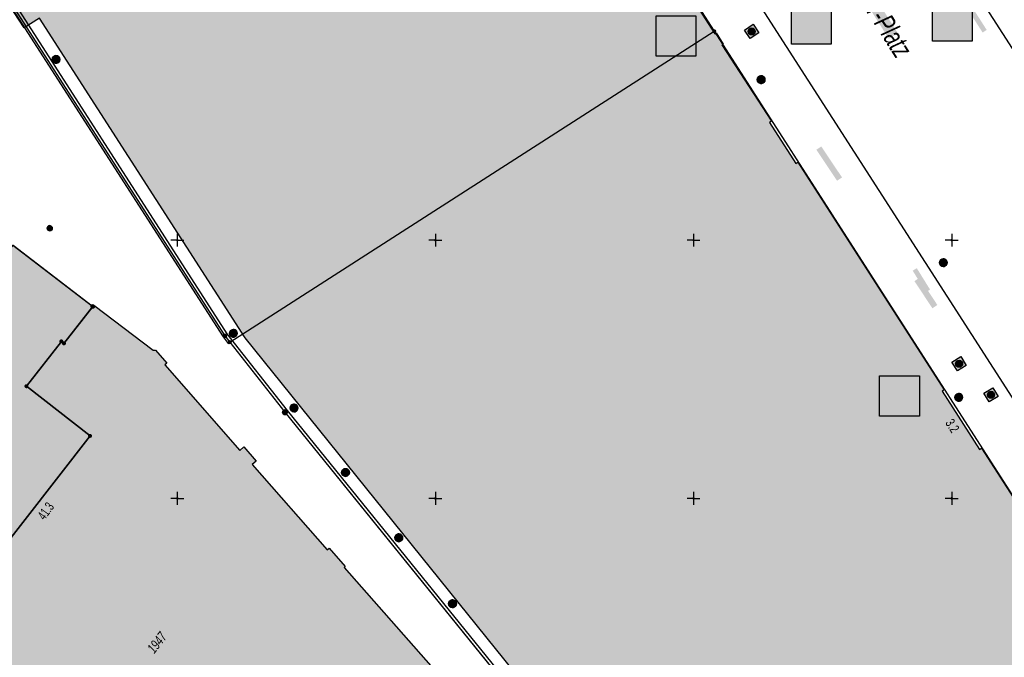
# Model space of a CAD drawing. Header units: metres. Extents: x 2695560 to 2696939, y 1260491 to 1262050.
# Tile 766 of 1005: x 2696311 to 2696406, y 1261384 to 1261446. Entities that reach past the tile are written whole.
import ezdxf

# ---------------------------------------------------------------- set-up
doc = ezdxf.new("R2010")
doc.units = ezdxf.units.M
doc.linetypes.add('AUSGEZOGEN', pattern=[0])
for name, color, linetype in [('XR$1$AV_Flächen (EO)', 7, 'AUSGEZOGEN'), ('XR$1$AV_Gebäudeflächen (BB)', 7, 'AUSGEZOGEN'), ('XR$1$AV_Grenzpunkte', 7, 'AUSGEZOGEN'), ('XR$1$AV_Haus-Nr.', 7, 'AUSGEZOGEN'), ('XR$1$AV_Koordinatennetzpunkte', 7, 'AUSGEZOGEN'), ('XR$1$AV_Linien (BB)', 7, 'AUSGEZOGEN'), ('XR$1$AV_Linien (EO)', 7, 'AUSGEZOGEN'), ('XR$1$AV_Strassennamen', 7, 'AUSGEZOGEN'), ('XR$1$AV_Versicherung-Nr.', 7, 'AUSGEZOGEN'), ('XR$1$AW_LK_Schachtdeckel', 24, 'AUSGEZOGEN'), ('XR$1$GA_LK_Siphon', 32, 'AUSGEZOGEN'), ('XR$1$Liegenschaftsgrenzen', 7, 'AUSGEZOGEN'), ('XR$1$PFAV', 255, 'AUSGEZOGEN'), ('XR$1$PFAW', 255, 'AUSGEZOGEN'), ('XR$1$PFGA', 255, 'AUSGEZOGEN')]:
    doc.layers.add(name, color=color, linetype=linetype)
doc.styles.add('ARIAL', font='arial.ttf')

# ---------------------------------------------------------------- blocks, each defined once
blk = doc.blocks.new('COMPLEXOBJECT_565')
at = {"layer": 'XR$1$AV_Linien (BB)', "color": 7, "linetype": 'AUSGEZOGEN', "transparency": 33554687}
blk.add_lwpolyline([(6351.999, 11527.163), (6397.144, 11457.111), (6439.782, 11390.915), (6424.395, 11381.022), (6381.605, 11447.462), (6336.652, 11517.274)], dxfattribs=at)
blk = doc.blocks.new('COMPLEXOBJECT_1013')
at = {"layer": 'XR$1$AV_Linien (EO)', "color": 7, "linetype": 'AUSGEZOGEN', "transparency": 33554687}
blk.add_line((6294.204, 11388.437), (6303.719, 11377.895), dxfattribs=at)
for centre, radius, start, end in [((6195.229, 11296.461), 135.262, 49.03263, 51.29015), ((6216.961, 11320.476), 102.883, 46.20736, 49.40247), ((6216.359, 11319.875), 103.733, 41.3719, 46.19706), ((6387.254, 11453.289), 112.527, 222.06755, 231.29129)]:
    blk.add_arc(centre, radius, start, end, dxfattribs=at)
blk = doc.blocks.new('BAV15')
at = {"layer": 'XR$1$PFAV', "transparency": 33554687}
blk.add_hatch(color=7, dxfattribs=at).paths.add_polyline_path([(0.5, 0), (0.49, 0.1), (0.46, 0.2), (0.41, 0.29), (0.34, 0.36), (0.26, 0.42), (0.17, 0.47), (0.08, 0.49), (-0.03, 0.5), (-0.13, 0.48), (-0.22, 0.45), (-0.31, 0.4), (-0.38, 0.33), (-0.44, 0.24), (-0.48, 0.15), (-0.5, 0.05), (-0.5, -0.05), (-0.48, -0.15), (-0.44, -0.24), (-0.38, -0.33), (-0.31, -0.4), (-0.22, -0.45), (-0.13, -0.48), (-0.03, -0.5), (0.08, -0.49), (0.17, -0.47), (0.26, -0.42), (0.34, -0.36), (0.41, -0.29), (0.46, -0.2), (0.49, -0.1)])
at = {"color": 7, "transparency": 33554687}
for start, end in [(90, 270), (270, 90)]:
    blk.add_arc((0, 0), 0.5, start, end, dxfattribs=at)
at = {"layer": 'XR$1$PFAV', "transparency": 33554687}
blk.add_circle((0, 0), 0.5, dxfattribs=at)
blk = doc.blocks.new('BWAV20')
at = {"true_color": 0x000000, "transparency": 33554687}
blk.add_hatch(color=18, dxfattribs=at).paths.add_polyline_path([(0.17, 0), (0.16, 0.03), (0.15, 0.07), (0.14, 0.1), (0.11, 0.12), (0.09, 0.14), (0.06, 0.16), (0.03, 0.16), (-0.01, 0.17), (-0.04, 0.16), (-0.07, 0.15), (-0.1, 0.13), (-0.13, 0.11), (-0.15, 0.08), (-0.16, 0.05), (-0.17, 0.02), (-0.17, -0.02), (-0.16, -0.05), (-0.15, -0.08), (-0.13, -0.11), (-0.1, -0.13), (-0.07, -0.15), (-0.04, -0.16), (-0.01, -0.17), (0.03, -0.16), (0.06, -0.16), (0.09, -0.14), (0.11, -0.12), (0.14, -0.1), (0.15, -0.07), (0.16, -0.03)])
at = {"layer": 'XR$1$PFAV', "transparency": 33554687}
blk.add_hatch(color=7, dxfattribs=at).paths.add_polyline_path([(0.5, 0), (0.49, 0.1), (0.46, 0.2), (0.41, 0.29), (0.34, 0.36), (0.26, 0.42), (0.17, 0.47), (0.08, 0.49), (-0.03, 0.5), (-0.13, 0.48), (-0.22, 0.45), (-0.31, 0.4), (-0.38, 0.33), (-0.44, 0.24), (-0.48, 0.15), (-0.5, 0.05), (-0.5, -0.05), (-0.48, -0.15), (-0.44, -0.24), (-0.38, -0.33), (-0.31, -0.4), (-0.22, -0.45), (-0.13, -0.48), (-0.03, -0.5), (0.08, -0.49), (0.17, -0.47), (0.26, -0.42), (0.34, -0.36), (0.41, -0.29), (0.46, -0.2), (0.49, -0.1)])
blk = doc.blocks.new('BAV2041')
at = {"color": 7, "transparency": 33554687}
for p, q in [((-0.05, 0), (-0.5, 0)), ((0, 0.5), (0, 0.05)), ((0.05, 0), (0.5, 0)), ((0, -0.05), (0, -0.5))]:
    blk.add_line(p, q, dxfattribs=at)
blk.add_circle((0, 0), 0.05, dxfattribs=at)
for start, end in [(90, 270), (270, 90)]:
    blk.add_arc((0, 0), 0.05, start, end, dxfattribs=at)
blk = doc.blocks.new('BAW2082')
at = {"layer": 'XR$1$PFAW', "transparency": 33554687}
blk.add_hatch(color=7, dxfattribs=at).paths.add_polyline_path([(0.51, 0), (0.5, 0.1), (0.47, 0.19), (0.42, 0.28), (0.35, 0.36), (0.27, 0.42), (0.18, 0.47), (0.08, 0.49), (-0.02, 0.5), (-0.12, 0.48), (-0.21, 0.45), (-0.3, 0.39), (-0.37, 0.32), (-0.43, 0.24), (-0.47, 0.15), (-0.49, 0.05), (-0.49, -0.05), (-0.47, -0.15), (-0.43, -0.25), (-0.37, -0.33), (-0.3, -0.4), (-0.21, -0.45), (-0.12, -0.49), (-0.02, -0.5), (0.08, -0.5), (0.18, -0.47), (0.27, -0.43), (0.35, -0.37), (0.42, -0.29), (0.47, -0.2), (0.5, -0.1)])
at = {"transparency": 33554687}
for start, end in [(91.1948, 268.8052), (268.8052, 91.1948)]:
    blk.add_arc((0.01, 0), 0.5, start, end, dxfattribs=at)
at = {"layer": 'XR$1$PFAW', "transparency": 33554687}
blk.add_circle((0.01, 0), 0.5, dxfattribs=at)
blk = doc.blocks.new('BAW2087')
at = {"lineweight": 25, "true_color": 0x000000, "transparency": 33554687}
h = blk.add_hatch(color=18, dxfattribs=at)
h.paths.add_polyline_path([(-0.5, 0.5), (-0.5, -0.5), (0.5, -0.5), (0.5, 0.5)])
h.paths.add_polyline_path([(0.337, -0.069), (0.316, -0.136), (0.282, -0.196), (0.237, -0.249), (0.182, -0.292), (0.119, -0.322), (0.052, -0.34), (-0.017, -0.343), (-0.086, -0.333), (-0.151, -0.309), (-0.21, -0.272), (-0.261, -0.224), (-0.301, -0.167), (-0.328, -0.103), (-0.342, -0.035), (-0.342, 0.035), (-0.328, 0.103), (-0.301, 0.167), (-0.261, 0.224), (-0.21, 0.272), (-0.151, 0.309), (-0.086, 0.333), (-0.017, 0.343), (0.052, 0.34), (0.119, 0.322), (0.182, 0.292), (0.237, 0.249), (0.282, 0.196), (0.316, 0.136), (0.337, 0.069), (0.344, 0)], flags=16)
at = {"layer": 'XR$1$PFAW', "lineweight": 25, "transparency": 33554687}
blk.add_hatch(color=7, dxfattribs=at).paths.add_polyline_path([(0.344, 0), (0.337, 0.069), (0.316, 0.136), (0.282, 0.196), (0.237, 0.249), (0.182, 0.292), (0.119, 0.322), (0.052, 0.34), (-0.017, 0.343), (-0.086, 0.333), (-0.151, 0.309), (-0.21, 0.272), (-0.261, 0.224), (-0.301, 0.167), (-0.328, 0.103), (-0.342, 0.035), (-0.342, -0.035), (-0.328, -0.103), (-0.301, -0.167), (-0.261, -0.224), (-0.21, -0.272), (-0.151, -0.309), (-0.086, -0.333), (-0.017, -0.343), (0.052, -0.34), (0.119, -0.322), (0.182, -0.292), (0.237, -0.249), (0.282, -0.196), (0.316, -0.136), (0.337, -0.069)])
at = {"lineweight": 25, "transparency": 33554687}
for p, q in [((-0.5, 0.5, 0.993), (0.5, 0.5, 0.993)), ((-0.5, -0.5, 0.993), (-0.5, 0.5, 0.993)), ((0.5, 0.5, 0.993), (0.5, -0.5, 0.993)), ((0.5, -0.5, 0.993), (-0.5, -0.5, 0.993))]:
    blk.add_line(p, q, dxfattribs=at)
blk.add_circle((0, 0), 0.344, dxfattribs=at)
at = {"layer": 'XR$1$PFAW', "lineweight": 25, "transparency": 33554687}
blk.add_line((-0.5, 0.5), (0.5, 0.5), dxfattribs=at)
at = {"layer": 'XR$1$PFAW', "color": 31, "lineweight": 25, "transparency": 33554687}
for p, q in [((-0.5, -0.5), (-0.5, 0.5)), ((0.5, 0.5), (0.5, -0.5)), ((0.5, -0.5), (-0.5, -0.5))]:
    blk.add_line(p, q, dxfattribs=at)
at = {"layer": 'XR$1$PFAW', "lineweight": 25, "transparency": 33554687}
blk.add_circle((0, 0), 0.344, dxfattribs=at)
blk = doc.blocks.new('BGA15')
at = {"layer": 'XR$1$PFGA', "transparency": 33554687}
blk.add_hatch(color=7, dxfattribs=at).paths.add_polyline_path([(0.5, 0), (0.49, 0.1), (0.46, 0.2), (0.41, 0.29), (0.34, 0.36), (0.26, 0.42), (0.17, 0.47), (0.08, 0.49), (-0.03, 0.5), (-0.13, 0.48), (-0.22, 0.45), (-0.31, 0.4), (-0.38, 0.33), (-0.44, 0.24), (-0.48, 0.15), (-0.5, 0.05), (-0.5, -0.05), (-0.48, -0.15), (-0.44, -0.24), (-0.38, -0.33), (-0.31, -0.4), (-0.22, -0.45), (-0.13, -0.48), (-0.03, -0.5), (0.08, -0.49), (0.17, -0.47), (0.26, -0.42), (0.34, -0.36), (0.41, -0.29), (0.46, -0.2), (0.49, -0.1)])
at = {"color": 32, "transparency": 33554687}
for start, end in [(91.1948, 268.8052), (268.8052, 91.1948)]:
    blk.add_arc((0, 0), 0.5, start, end, dxfattribs=at)
at = {"layer": 'XR$1$PFGA', "transparency": 33554687}
blk.add_circle((0, 0), 0.5, dxfattribs=at)

msp = doc.modelspace()

# ---------------------------------------------------------------- hatches: boundary and pattern name
at = {"transparency": 33554687}
for points in [[(2696387.905, 1261457.276), (2696387.036, 1261456.727), (2696394.881, 1261444.298), (2696395.75, 1261444.847)], [(2696385.451, 1261447.671), (2696385.451, 1261443.77), (2696389.3, 1261443.77), (2696389.3, 1261447.671)], [(2696399.098, 1261447.991), (2696399.098, 1261444.083), (2696402.947, 1261444.083), (2696402.947, 1261447.991)], [(2696402.925, 1261447.404), (2696402.527, 1261447.149), (2696403.965, 1261444.903), (2696404.363, 1261445.157)], [(2696372.344, 1261446.528), (2696372.344, 1261442.62), (2696376.188, 1261442.62), (2696376.188, 1261446.528)], [(2696388.346, 1261433.876), (2696387.868, 1261433.555), (2696389.872, 1261430.558), (2696390.35, 1261430.879)], [(2696397.592, 1261422.094), (2696397.196, 1261421.848), (2696398.483, 1261419.774), (2696398.879, 1261420.02)], [(2696397.844, 1261421.156), (2696397.364, 1261420.838), (2696399.102, 1261418.218), (2696399.582, 1261418.536)], [(2696393.993, 1261411.666), (2696393.993, 1261407.764), (2696397.844, 1261407.764), (2696397.844, 1261411.666)]]:
    msp.add_hatch(color=7, dxfattribs=at).paths.add_polyline_path(points)
at = {"layer": 'XR$1$AV_Gebäudeflächen (BB)', "true_color": 0xd2d2d2, "transparency": 33554687}
for points in [[(2696303.58, 1261464.545), (2696306.038, 1261460.721), (2696309.273, 1261455.688), (2696307.387, 1261454.429), (2696310.677, 1261449.316), (2696309.197, 1261448.364), (2696311.139, 1261445.345), (2696312.619, 1261446.297), (2696332.535, 1261415.344), (2696372.07, 1261366.345), (2696387.759, 1261346.854), (2696425.308, 1261371.374), (2696424.916, 1261371.982), (2696421.316, 1261377.575), (2696403.874, 1261404.666), (2696403.672, 1261404.537), (2696400.057, 1261410.191), (2696400.258, 1261410.321), (2696386.066, 1261432.368), (2696385.864, 1261432.238), (2696383.322, 1261436.195), (2696383.519, 1261436.32), (2696378.716, 1261443.711), (2696378.826, 1261443.781), (2696378.16, 1261444.864), (2696378.047, 1261444.791), (2696374.467, 1261450.327), (2696374.58, 1261450.4), (2696373.9, 1261451.449), (2696373.732, 1261451.34), (2696370.073, 1261457.071), (2696370.15, 1261457.135), (2696369.448, 1261458.22), (2696369.364, 1261458.165), (2696365.855, 1261463.589), (2696365.939, 1261463.643), (2696365.232, 1261464.736), (2696365.147, 1261464.683), (2696361.681, 1261470.174), (2696361.766, 1261470.227), (2696354.907, 1261480.903), (2696353.855, 1261482.54), (2696353.161, 1261483.619), (2696351.146, 1261486.755), (2696347.728, 1261492.075), (2696347.509, 1261491.934), (2696344.275, 1261496.965), (2696344.493, 1261497.107), (2696339.854, 1261504.34), (2696338.776, 1261503.629), (2696319.11, 1261491.142), (2696303.487, 1261481.111), (2696296.017, 1261476.307), (2696301.175, 1261468.287)], [(2696300.549, 1261393.136), (2696304.916, 1261389.683), (2696317.525, 1261405.863), (2696311.367, 1261410.666), (2696314.744, 1261415.012), (2696314.998, 1261414.82), (2696317.878, 1261418.509), (2696317.807, 1261418.563), (2696317.722, 1261418.452), (2696310.064, 1261424.337), (2696305.334, 1261418.269), (2696303.933, 1261416.472), (2696303.468, 1261416.835), (2696299.916, 1261419.61), (2696290.456, 1261407.477), (2696290.659, 1261405.912), (2696291.512, 1261405.249), (2696300.102, 1261398.572), (2696302.952, 1261396.357)], [(2696317.878, 1261418.509), (2696314.998, 1261414.82), (2696314.744, 1261415.012), (2696311.367, 1261410.666), (2696317.525, 1261405.863), (2696304.916, 1261389.683), (2696300.549, 1261393.136), (2696297.617, 1261389.208), (2696301.345, 1261386.299), (2696300.801, 1261385.601), (2696302.078, 1261384.603), (2696302.402, 1261385.019), (2696311.369, 1261378.021), (2696311.048, 1261377.609), (2696312.341, 1261376.6), (2696312.66, 1261377.008), (2696321.619, 1261370.017), (2696321.297, 1261369.605), (2696322.346, 1261368.787), (2696322.575, 1261368.61), (2696323.301, 1261369.55), (2696325.701, 1261367.695), (2696325.248, 1261367.108), (2696325.169, 1261367.169), (2696325.132, 1261367.121), (2696325.038, 1261367.194), (2696324.713, 1261366.774), (2696325.49, 1261366.174), (2696323.694, 1261363.849), (2696323.623, 1261363.757), (2696325.357, 1261362.417), (2696325.281, 1261362.319), (2696325.959, 1261361.795), (2696326.039, 1261361.898), (2696350.543, 1261342.969), (2696350.463, 1261342.866), (2696351.197, 1261342.299), (2696351.847, 1261343.148), (2696351.692, 1261343.266), (2696358.021, 1261351.53), (2696358.176, 1261351.412), (2696358.85, 1261352.292), (2696361.376, 1261350.357), (2696361.035, 1261349.911), (2696362.294, 1261348.947), (2696362.621, 1261349.37), (2696371.658, 1261342.377), (2696371.331, 1261341.954), (2696372.591, 1261340.979), (2696372.928, 1261341.414), (2696375.57, 1261339.369), (2696375.506, 1261339.287), (2696375.672, 1261339.159), (2696379.903, 1261344.642), (2696379.635, 1261344.85), (2696379.569, 1261344.765), (2696372.706, 1261350.089), (2696373.093, 1261350.588), (2696370.22, 1261352.818), (2696369.847, 1261352.338), (2696362.976, 1261357.668), (2696367.152, 1261363.051), (2696366.598, 1261363.481), (2696366.519, 1261363.379), (2696349.705, 1261376.422), (2696348.133, 1261377.641), (2696351.707, 1261382.249), (2696342.142, 1261393.126), (2696342.241, 1261393.213), (2696340.68, 1261394.988), (2696340.488, 1261394.819), (2696333.223, 1261403.081), (2696333.62, 1261403.43), (2696332.414, 1261404.801), (2696332.03, 1261404.463), (2696324.759, 1261412.732), (2696324.957, 1261412.906), (2696323.857, 1261414.157), (2696323.624, 1261414.145)]]:
    msp.add_hatch(color=254, dxfattribs=at).paths.add_polyline_path(points)

# ---------------------------------------------------------------- linework, layer by layer
at = {"color": 24, "lineweight": -3, "transparency": 33554687}
for points in [[(2696385.451, 1261447.671), (2696389.3, 1261447.671), (2696389.3, 1261443.77), (2696385.451, 1261443.77), (2696385.451, 1261447.671)], [(2696399.098, 1261447.991), (2696402.947, 1261447.991), (2696402.947, 1261444.083), (2696399.098, 1261444.083), (2696399.098, 1261447.991)], [(2696372.344, 1261446.528), (2696376.188, 1261446.528), (2696376.188, 1261442.62), (2696372.344, 1261442.62), (2696372.344, 1261446.528)], [(2696393.993, 1261411.666), (2696397.844, 1261411.666), (2696397.844, 1261407.764), (2696393.993, 1261407.764), (2696393.993, 1261411.666)]]:
    msp.add_lwpolyline(points, close=True, dxfattribs=at)
at = {"layer": 'XR$1$AV_Flächen (EO)', "color": 7, "linetype": 'AUSGEZOGEN', "transparency": 33554687}
msp.add_lwpolyline([(2696306.09, 1261453.63), (2696305.922, 1261453.522), (2696330.407, 1261415.444), (2696330.907, 1261414.808), (2696331.065, 1261414.931), (2696336.4, 1261408.15), (2696370.813, 1261365.664), (2696371.046, 1261365.853), (2696336.636, 1261408.335), (2696330.814, 1261415.734), (2696306.342, 1261453.792), (2696306.09, 1261453.63)], close=True, dxfattribs=at)
at = {"layer": 'XR$1$AV_Linien (BB)', "color": 7, "linetype": 'AUSGEZOGEN', "transparency": 33554687}
for points in [[(2696387.759, 1261346.854), (2696372.07, 1261366.345), (2696332.535, 1261415.344), (2696312.619, 1261446.297), (2696311.139, 1261445.345), (2696309.197, 1261448.364), (2696310.677, 1261449.316), (2696307.387, 1261454.429), (2696309.273, 1261455.688), (2696306.038, 1261460.721)], [(2696374.467, 1261450.327), (2696378.047, 1261444.791), (2696378.16, 1261444.864), (2696378.826, 1261443.781), (2696378.716, 1261443.711), (2696383.519, 1261436.32), (2696383.322, 1261436.195), (2696385.864, 1261432.238), (2696386.066, 1261432.368), (2696400.258, 1261410.321), (2696400.057, 1261410.191), (2696403.672, 1261404.537), (2696403.874, 1261404.666), (2696421.316, 1261377.575), (2696424.916, 1261371.982), (2696425.308, 1261371.374)], [(2696300.549, 1261393.136), (2696302.952, 1261396.357), (2696300.102, 1261398.572), (2696291.512, 1261405.249), (2696290.659, 1261405.912), (2696290.456, 1261407.477), (2696299.916, 1261419.61), (2696303.468, 1261416.835), (2696303.933, 1261416.472), (2696305.334, 1261418.269), (2696310.064, 1261424.337), (2696317.722, 1261418.452), (2696317.807, 1261418.563), (2696317.878, 1261418.509)], [(2696300.549, 1261393.136), (2696304.916, 1261389.683), (2696317.525, 1261405.863), (2696311.367, 1261410.666), (2696314.744, 1261415.012), (2696314.998, 1261414.82), (2696317.878, 1261418.509)], [(2696317.878, 1261418.509), (2696323.624, 1261414.145), (2696323.857, 1261414.157), (2696324.957, 1261412.906), (2696324.759, 1261412.732), (2696332.03, 1261404.463), (2696332.414, 1261404.801), (2696333.62, 1261403.43), (2696333.223, 1261403.081), (2696340.488, 1261394.819), (2696340.68, 1261394.988), (2696342.241, 1261393.213), (2696342.142, 1261393.126), (2696351.707, 1261382.249)]]:
    msp.add_lwpolyline(points, dxfattribs=at)
at = {"layer": 'XR$1$Liegenschaftsgrenzen', "color": 7, "linetype": 'AUSGEZOGEN', "transparency": 33554687}
for p, q in [((2696339.854, 1261504.34), (2696377.971, 1261445.029)), ((2696331.062, 1261414.934), (2696377.971, 1261445.029)), ((2696377.971, 1261445.029), (2696425.308, 1261371.374))]:
    msp.add_line(p, q, dxfattribs=at)
for points in [[(2696296.017, 1261476.307), (2696301.175, 1261468.287), (2696309.273, 1261455.688), (2696306.09, 1261453.63), (2696330.57, 1261415.56), (2696331.062, 1261414.934)], [(2696331.062, 1261414.934), (2696336.4, 1261408.15), (2696369.9, 1261366.79)]]:
    msp.add_lwpolyline(points, dxfattribs=at)
msp.add_lwpolyline([(2696317.792, 1261418.398), (2696314.998, 1261414.82), (2696314.744, 1261415.012), (2696311.367, 1261410.666), (2696317.525, 1261405.863), (2696304.916, 1261389.683), (2696300.557, 1261393.13), (2696300.276, 1261392.754), (2696296.1, 1261396.004), (2696298.844, 1261399.525), (2696290.632, 1261405.916), (2696290.441, 1261407.473), (2696299.918, 1261419.601), (2696303.963, 1261416.431), (2696310.049, 1261424.329), (2696317.792, 1261418.398)], close=True, dxfattribs=at)

# ---------------------------------------------------------------- block references
at = {"layer": 'XR$1$AV_Grenzpunkte', "color": 7, "linetype": 'AUSGEZOGEN', "lineweight": -3, "transparency": 33554687}
for name, p, xscale, yscale in [('BWAV20', (2696377.971, 1261445.029), 0.3899999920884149, 0.3899999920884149), ('BAV15', (2696317.792, 1261418.398), 0.3249999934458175, 0.3249999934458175), ('BWAV20', (2696314.744, 1261415.012), 0.3899999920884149, 0.3899999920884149), ('BWAV20', (2696314.998, 1261414.82), 0.3899999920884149, 0.3899999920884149), ('BAV15', (2696330.57, 1261415.56), 0.3249999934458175, 0.3249999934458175), ('BWAV20', (2696331.062, 1261414.934), 0.3899999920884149, 0.3899999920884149), ('BWAV20', (2696311.367, 1261410.666), 0.3899999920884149, 0.3899999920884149), ('BAV15', (2696336.4, 1261408.15), 0.4549999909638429, 0.4549999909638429), ('BWAV20', (2696317.525, 1261405.863), 0.3899999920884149, 0.3899999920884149)]:
    msp.add_blockref(name, p, dxfattribs=dict(at, xscale=xscale, yscale=yscale))
at = {"layer": 'XR$1$AV_Koordinatennetzpunkte', "color": 7, "linetype": 'AUSGEZOGEN', "lineweight": -3, "transparency": 33554687, "xscale": 1.25, "yscale": 1.25}
for p in [(2696325.97, 1261424.81), (2696350.97, 1261424.81), (2696375.97, 1261424.81), (2696400.97, 1261424.81), (2696325.97, 1261399.81), (2696350.97, 1261399.81), (2696375.97, 1261399.81), (2696400.97, 1261399.81)]:
    msp.add_blockref('BAV2041', p, dxfattribs=at)
at = {"layer": 'XR$1$AV_Linien (BB)', "color": 7, "linetype": 'AUSGEZOGEN', "lineweight": -3, "transparency": 33554687}
msp.add_blockref('COMPLEXOBJECT_565', (2690000.97, 1249999.81), dxfattribs=at)
at = {"layer": 'XR$1$AV_Linien (EO)', "color": 7, "linetype": 'AUSGEZOGEN', "lineweight": -3, "transparency": 33554687}
msp.add_blockref('COMPLEXOBJECT_1013', (2690000.97, 1249999.81), dxfattribs=at)
at = {"layer": 'XR$1$AW_LK_Schachtdeckel', "color": 24, "linetype": 'AUSGEZOGEN', "lineweight": -3, "transparency": 33554687}
for p, rotation in [((2696381.597, 1261445.011), 33.986573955), ((2696401.687, 1261412.845), 31.569355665), ((2696404.783, 1261409.842), 31.00379279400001)]:
    msp.add_blockref('BAW2087', p, dxfattribs=dict(at, rotation=rotation))
for p, xscale, yscale, rotation in [((2696314.22, 1261442.29), 0.7499999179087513, 0.7499999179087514, 35.57669066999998), ((2696382.52, 1261440.34), 0.7499999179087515, 0.7499999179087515, 146.7253417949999), ((2696331.41, 1261415.78), 0.7499999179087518, 0.7499999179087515, 122.960739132), ((2696401.66, 1261409.58), 0.7499999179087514, 0.7499999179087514, 122.643218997), ((2696337.29, 1261408.56), 0.7499999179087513, 0.7499999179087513, 128.547805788), ((2696342.27, 1261402.31), 0.7499999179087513, 0.7499999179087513, 128.547805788), ((2696347.43, 1261395.99), 0.7499999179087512, 0.7499999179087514, 129.181610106), ((2696352.63, 1261389.61), 0.7499999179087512, 0.7499999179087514, 129.181610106)]:
    msp.add_blockref('BAW2082', p, dxfattribs=dict(at, xscale=xscale, yscale=yscale, rotation=rotation))
at = {"layer": 'XR$1$AW_LK_Schachtdeckel', "color": 24, "linetype": 'AUSGEZOGEN', "lineweight": -3, "transparency": 33554687, "xscale": 0.7499999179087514, "yscale": 0.7499999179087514}
msp.add_blockref('BAW2082', (2696400.15, 1261422.634), dxfattribs=at)
at = {"layer": 'XR$1$GA_LK_Siphon', "color": 32, "linetype": 'AUSGEZOGEN', "lineweight": -3, "transparency": 33554687, "xscale": 0.4999999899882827, "yscale": 0.4999999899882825, "rotation": 322.3602}
msp.add_blockref('BGA15', (2696313.622, 1261425.965), dxfattribs=at)

# ---------------------------------------------------------------- texts
at = {"layer": 'XR$1$AV_Haus-Nr.', "color": 7, "transparency": 33554687, "attachment_point": 2, "style": 'ARIAL'}
for s, insert, char_height, width, rotation in [('\\W0.70;3.2', (2696401.435, 1261407.09), 0.9297, 1.59357, 302.5962), ('\\W0.66;41.3', (2696312.857, 1261398.865), 0.92968, 2.03566, 53.9775)]:
    msp.add_mtext(s, dxfattribs=dict(at, insert=insert, char_height=char_height, width=width, rotation=rotation))
at = {"layer": 'XR$1$AV_Strassennamen', "color": 7, "transparency": 33554687, "insert": (2696391.385, 1261450.782), "char_height": 1.93684, "width": 19.73019, "attachment_point": 5, "rotation": 302.2605, "style": 'ARIAL'}
msp.add_mtext('\\A1;{\\fArial|i1|b0;\\H1.936838;\\W0.700000;\\C7;Katharina-Sulzer-Platz}\\P', dxfattribs=at)
at = {"layer": 'XR$1$AV_Versicherung-Nr.', "color": 7, "transparency": 33554687, "insert": (2696324.012, 1261385.853), "char_height": 0.96842, "width": 2.45636, "attachment_point": 5, "rotation": 51.9381, "style": 'ARIAL'}
msp.add_mtext('\\A1;{\\fArial|i1|b0;\\H0.968418;\\W0.700000;\\C7;1947}\\P', dxfattribs=at)

doc.saveas('drawing.dxf')
